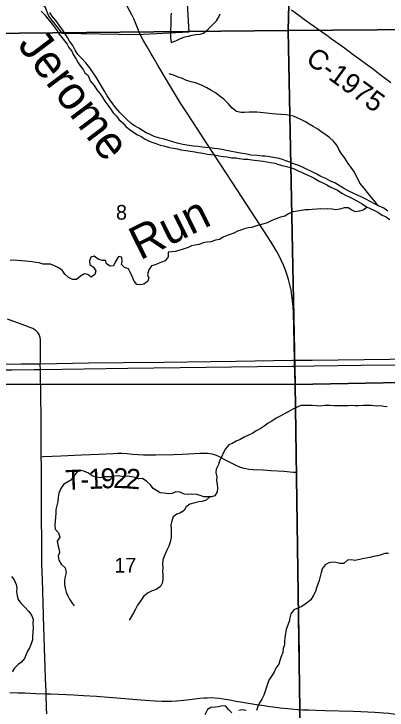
# Model space of a CAD drawing. Extents: x 1874609 to 2204689, y 815661 to 1281160.
# Drawn here: x 2051567 to 2057185, y 1009444 to 1019914 of the extents above; entities that cross this region are included whole.
import ezdxf

# ---------------------------------------------------------------- set-up
doc = ezdxf.new("R2010")
doc.units = 0
for name, color, linetype in [('GM_X_Corporation', 7, 'Continuous'), ('GM_X_County_Road', 7, 'Continuous'), ('GM_X_County_Road_Text', 7, 'Continuous'), ('GM_X_Major_River', 7, 'Continuous'), ('GM_X_Major_River_Text', 7, 'Continuous'), ('GM_X_Minor_River', 7, 'Continuous'), ('GM_X_Minor_River_Text', 7, 'Continuous'), ('GM_X_Section', 7, 'Continuous'), ('GM_X_Section_Text', 7, 'Continuous'), ('GM_X_State_Route', 7, 'Continuous'), ('GM_X_Township_Road', 7, 'Continuous'), ('GM_X_Township_Road_Text', 7, 'Continuous'), ('GM_X_US_Route', 7, 'Continuous')]:
    doc.layers.add(name, color=color, linetype=linetype)

msp = doc.modelspace()

# ---------------------------------------------------------------- linework, layer by layer
at = {"layer": 'GM_X_Corporation'}
msp.add_lwpolyline([(2054013, 1022812), (2054200, 1019641), (2053423, 1019602), (2052299, 1019621), (2052093, 1019883), (2052038, 1020023), (2051893, 1020111), (2051824, 1020402), (2051307, 1020484), (2051005, 1021216), (2050596, 1021489), (2050600, 1022769), (2052418, 1022998), (2052407, 1023230), (2053151, 1023319), (2053175, 1022801)], close=True, dxfattribs=at)
at = {"layer": 'GM_X_County_Road'}
for points in [[(2055744, 1019976), (2055876, 1019880), (2055942, 1019831), (2056196, 1019650), (2056276, 1019594), (2056342, 1019546), (2056409, 1019498), (2056542, 1019402), (2056675, 1019306), (2056781, 1019229), (2056873, 1019161), (2056979, 1019083), (2057083, 1019004), (2057240, 1018885)], [(2051503, 1009708), (2051633, 1009703), (2051731, 1009701), (2051895, 1009695), (2052050, 1009689)], [(2052050, 1009689), (2052124, 1009686), (2052353, 1009678), (2052468, 1009672), (2052533, 1009669), (2052615, 1009664), (2052811, 1009651), (2052925, 1009642), (2053056, 1009632), (2053416, 1009603), (2053546, 1009594), (2053694, 1009585), (2053792, 1009580), (2053874, 1009578), (2053940, 1009579), (2054022, 1009583), (2054071, 1009587), (2054169, 1009598), (2054250, 1009608), (2054364, 1009622), (2054429, 1009628), (2054478, 1009630), (2054543, 1009631), (2054591, 1009629), (2054656, 1009623), (2054720, 1009614), (2054817, 1009596), (2054913, 1009579), (2055010, 1009563), (2055221, 1009529), (2055334, 1009511), (2055383, 1009504), (2055464, 1009491), (2055577, 1009477), (2055632, 1009472), (2055692, 1009467), (2055740, 1009463), (2055837, 1009453), (2055875, 1009451)], [(2055875, 1009451), (2055919, 1009448), (2056001, 1009447), (2056116, 1009445), (2056247, 1009440), (2056673, 1009426), (2056788, 1009422), (2057001, 1009413), (2057132, 1009405), (2057213, 1009398), (2057278, 1009390), (2057359, 1009375), (2057567, 1009332), (2057727, 1009296), (2057823, 1009274), (2057903, 1009256), (2057999, 1009236), (2058144, 1009208), (2058385, 1009159), (2058546, 1009126), (2058641, 1009104), (2058714, 1009084)]]:
    msp.add_lwpolyline(points, dxfattribs=at)
at = {"layer": 'GM_X_Major_River'}
for points in [[(2051976, 1019956), (2052031, 1019900), (2052073, 1019847), (2052131, 1019775), (2052171, 1019720), (2052218, 1019662), (2052250, 1019610), (2052288, 1019560), (2052330, 1019509), (2052371, 1019457), (2052395, 1019407), (2052437, 1019352), (2052457, 1019302), (2052502, 1019234), (2052534, 1019181), (2052568, 1019127), (2052608, 1019077), (2052633, 1019027), (2052685, 1018986), (2052717, 1018906), (2052776, 1018839), (2052816, 1018773), (2052864, 1018713), (2052904, 1018652), (2052935, 1018600), (2052981, 1018540), (2053021, 1018485), (2053063, 1018425), (2053110, 1018375), (2053146, 1018324), (2053206, 1018276), (2053250, 1018220), (2053303, 1018179), (2053365, 1018135), (2053419, 1018102), (2053481, 1018072), (2053543, 1018032), (2053605, 1018001), (2053659, 1017981), (2053717, 1017960), (2053769, 1017938), (2053823, 1017932), (2053911, 1017903), (2053965, 1017895), (2054029, 1017883), (2054081, 1017872), (2054153, 1017858), (2054223, 1017851), (2054291, 1017841)], [(2056752, 1017184), (2056686, 1017214), (2056611, 1017248), (2056531, 1017294), (2056481, 1017324), (2056397, 1017372), (2056331, 1017399), (2056262, 1017437), (2056190, 1017471), (2056126, 1017503), (2056046, 1017545), (2055961, 1017585), (2055911, 1017610), (2055843, 1017638), (2055791, 1017656), (2055721, 1017684), (2055661, 1017706), (2055609, 1017724), (2055558, 1017738), (2055500, 1017749), (2055414, 1017765), (2055352, 1017773), (2055302, 1017775), (2055230, 1017783), (2055136, 1017792), (2055074, 1017804), (2055007, 1017816), (2054947, 1017826), (2054897, 1017836), (2054843, 1017846), (2054769, 1017859), (2054699, 1017875), (2054637, 1017883), (2054581, 1017891), (2054522, 1017899), (2054454, 1017907), (2054400, 1017912), (2054334, 1017918), (2054272, 1017926), (2054172, 1017938), (2054108, 1017948), (2054027, 1017969), (2053959, 1017991), (2053895, 1018011), (2053827, 1018029), (2053759, 1018045), (2053677, 1018072), (2053619, 1018100), (2053558, 1018128), (2053504, 1018162), (2053450, 1018194), (2053392, 1018228), (2053330, 1018268), (2053261, 1018330), (2053211, 1018380), (2053163, 1018433), (2053095, 1018507), (2053056, 1018561), (2053016, 1018615), (2052972, 1018683), (2052930, 1018755), (2052869, 1018855), (2052833, 1018911), (2052797, 1018977), (2052761, 1019029), (2052708, 1019103), (2052648, 1019179), (2052582, 1019251), (2052529, 1019303), (2052489, 1019371), (2052455, 1019441), (2052405, 1019507), (2052374, 1019561), (2052340, 1019613), (2052286, 1019691), (2052248, 1019745), (2052198, 1019813), (2052139, 1019885), (2052107, 1019937)], [(2054291, 1017841), (2054343, 1017831), (2054409, 1017818), (2054479, 1017806), (2054535, 1017800), (2054593, 1017797), (2054651, 1017779), (2054717, 1017772), (2054775, 1017764), (2054843, 1017750), (2054911, 1017749), (2054965, 1017741), (2055029, 1017729), (2055087, 1017728), (2055149, 1017722), (2055229, 1017709), (2055317, 1017701), (2055375, 1017690), (2055431, 1017680), (2055497, 1017672), (2055551, 1017649), (2055605, 1017633), (2055669, 1017619), (2055729, 1017604), (2055785, 1017584), (2055847, 1017556), (2055905, 1017531), (2055959, 1017503), (2056027, 1017476), (2056086, 1017444), (2056160, 1017399), (2056220, 1017373), (2056276, 1017343), (2056328, 1017316), (2056382, 1017290), (2056438, 1017266), (2056502, 1017217), (2056560, 1017187), (2056612, 1017164), (2056673, 1017132), (2056739, 1017096), (2056809, 1017057), (2056875, 1017011), (2056987, 1016962), (2057047, 1016934), (2057111, 1016887), (2057169, 1016865), (2057228, 1016822)], [(2057197, 1016949), (2057135, 1016991), (2057067, 1017023), (2056997, 1017059), (2056938, 1017089), (2056866, 1017127), (2056814, 1017153), (2056752, 1017184)]]:
    msp.add_lwpolyline(points, dxfattribs=at)
at = {"layer": 'GM_X_Minor_River'}
for points in [[(2053932, 1019928), (2053930, 1019872), (2053928, 1019816), (2053928, 1019742), (2053924, 1019678), (2053923, 1019620), (2053925, 1019554), (2053933, 1019483), (2054003, 1019508), (2054073, 1019546), (2054141, 1019570), (2054195, 1019582), (2054251, 1019595), (2054309, 1019605), (2054369, 1019611), (2054423, 1019623), (2054493, 1019687), (2054557, 1019748), (2054615, 1019808), (2054645, 1019860), (2054673, 1019916)], [(2057052, 1017031), (2057045, 1017033), (2057012, 1017085), (2056946, 1017159), (2056888, 1017229), (2056834, 1017297), (2056777, 1017371), (2056725, 1017473), (2056683, 1017551), (2056644, 1017607), (2056598, 1017665), (2056548, 1017743), (2056494, 1017819), (2056461, 1017877), (2056427, 1017941), (2056373, 1018005), (2056323, 1018052), (2056264, 1018098), (2056208, 1018132), (2056144, 1018180), (2056072, 1018220), (2056014, 1018256), (2055955, 1018290), (2055899, 1018322), (2055833, 1018351), (2055775, 1018375), (2055721, 1018389), (2055665, 1018397), (2055589, 1018401), (2055520, 1018409), (2055456, 1018414), (2055370, 1018422), (2055276, 1018434), (2055224, 1018438), (2055168, 1018436), (2055108, 1018435), (2055040, 1018431), (2054988, 1018431), (2054919, 1018445), (2054853, 1018499), (2054791, 1018565), (2054725, 1018632), (2054672, 1018674), (2054602, 1018728), (2054530, 1018768), (2054472, 1018804), (2054390, 1018842), (2054301, 1018876), (2054235, 1018893), (2054167, 1018915), (2054103, 1018941), (2054041, 1018965), (2053984, 1018987), (2053906, 1019015)], [(2056884, 1017007), (2056825, 1016963), (2056769, 1016947), (2056708, 1016938), (2056656, 1016962), (2056601, 1016996), (2056541, 1016999), (2056474, 1016977), (2056412, 1016969), (2056356, 1016978), (2056288, 1016982), (2056232, 1016978), (2056180, 1016983), (2056128, 1016979), (2056056, 1016973), (2056006, 1016970), (2055952, 1016970), (2055890, 1016958), (2055830, 1016949), (2055767, 1016937), (2055711, 1016911), (2055645, 1016875), (2055581, 1016856), (2055513, 1016834), (2055450, 1016806), (2055382, 1016773), (2055316, 1016751), (2055252, 1016739), (2055202, 1016720), (2055144, 1016700), (2055093, 1016696), (2055033, 1016683), (2054983, 1016661), (2054933, 1016649), (2054879, 1016615), (2054825, 1016598), (2054775, 1016584), (2054718, 1016556), (2054660, 1016522), (2054600, 1016513), (2054534, 1016487), (2054470, 1016480), (2054414, 1016470), (2054355, 1016444), (2054295, 1016436), (2054239, 1016425), (2054189, 1016403), (2054117, 1016375), (2054049, 1016356), (2053998, 1016340), (2053942, 1016334), (2053890, 1016329), (2053890, 1016260), (2053842, 1016201), (2053791, 1016183), (2053741, 1016163), (2053691, 1016141), (2053639, 1016124), (2053599, 1016064), (2053576, 1015996), (2053598, 1015942), (2053580, 1015888), (2053523, 1015848), (2053469, 1015838), (2053415, 1015844), (2053375, 1015895), (2053346, 1015963), (2053324, 1016021), (2053294, 1016082), (2053230, 1016098), (2053187, 1016148), (2053199, 1016198), (2053191, 1016256), (2053139, 1016267), (2053089, 1016181), (2053064, 1016127), (2053014, 1016123), (2052962, 1016156), (2052947, 1016206), (2052895, 1016206), (2052837, 1016224), (2052773, 1016273), (2052723, 1016257), (2052706, 1016199), (2052708, 1016145), (2052764, 1016107), (2052802, 1016052), (2052783, 1015996), (2052731, 1015957), (2052679, 1015997), (2052627, 1016005), (2052567, 1015969), (2052509, 1015922), (2052449, 1015922), (2052391, 1015952), (2052335, 1016001), (2052293, 1016061), (2052237, 1016096), (2052179, 1016128), (2052118, 1016152), (2052061, 1016153)], [(2052061, 1016153), (2052007, 1016151), (2051949, 1016169), (2051897, 1016176), (2051843, 1016186), (2051793, 1016192), (2051743, 1016197), (2051679, 1016201), (2051623, 1016207), (2051567, 1016212), (2051511, 1016204)], [(2057185, 1014007), (2057135, 1014010), (2057083, 1014018), (2057023, 1014016), (2056951, 1014023), (2056883, 1014023), (2056827, 1014024), (2056757, 1014020), (2056705, 1014022), (2056651, 1014023), (2056599, 1014021), (2056389, 1014022), (2056327, 1014024), (2056247, 1014023), (2056182, 1014017), (2056122, 1014020), (2056062, 1014024), (2056010, 1014026), (2055946, 1014025), (2055886, 1014027), (2055830, 1013999), (2055776, 1013973), (2055705, 1013936), (2055655, 1013910), (2055583, 1013872), (2055513, 1013833), (2055450, 1013791), (2055396, 1013759), (2055336, 1013714), (2055274, 1013676), (2055215, 1013644), (2055163, 1013610), (2055099, 1013581), (2055035, 1013547), (2054974, 1013513), (2054914, 1013488), (2054852, 1013452), (2054800, 1013432), (2054750, 1013374), (2054721, 1013320), (2054697, 1013256), (2054662, 1013194), (2054648, 1013140), (2054610, 1013069), (2054605, 1013018), (2054621, 1012952)], [(2054621, 1012952), (2054619, 1012898), (2054627, 1012844), (2054630, 1012784), (2054626, 1012728), (2054592, 1012668), (2054541, 1012650), (2054479, 1012650), (2054427, 1012653), (2054371, 1012671), (2054319, 1012685), (2054241, 1012690), (2054189, 1012688), (2054133, 1012691), (2054065, 1012719), (2054007, 1012725), (2053949, 1012702), (2053891, 1012696), (2053831, 1012704), (2053771, 1012713), (2053715, 1012749), (2053663, 1012779), (2053623, 1012830), (2053568, 1012882), (2053502, 1012925), (2053446, 1012923), (2053390, 1012941), (2053338, 1012954), (2053276, 1012960), (2053216, 1012954), (2053138, 1012965), (2053088, 1012963), (2053021, 1012953), (2052971, 1012954), (2052913, 1012952), (2052859, 1012938), (2052803, 1012949), (2052743, 1012965), (2052689, 1013005), (2052621, 1013036), (2052566, 1013048), (2052513, 1013022), (2052467, 1012963), (2052425, 1012903), (2052364, 1012867), (2052312, 1012839), (2052274, 1012777), (2052243, 1012707), (2052233, 1012647), (2052227, 1012581), (2052212, 1012523), (2052198, 1012463), (2052200, 1012409), (2052195, 1012341), (2052189, 1012285), (2052183, 1012223), (2052186, 1012167), (2052238, 1012108), (2052260, 1012046), (2052220, 1011986), (2052229, 1011930), (2052241, 1011874), (2052253, 1011814), (2052234, 1011760), (2052242, 1011698), (2052280, 1011641), (2052337, 1011581), (2052351, 1011513), (2052337, 1011453), (2052328, 1011393), (2052326, 1011332), (2052340, 1011276), (2052354, 1011218), (2052377, 1011162), (2052405, 1011112), (2052443, 1011051), (2052473, 1011011)], [(2054515, 1012650), (2054459, 1012599), (2054403, 1012579), (2054353, 1012577), (2054291, 1012559), (2054217, 1012542), (2054160, 1012502), (2054128, 1012446), (2054074, 1012412), (2054020, 1012389), (2053963, 1012349), (2053943, 1012289), (2053931, 1012225), (2053932, 1012169), (2053934, 1012109), (2053936, 1012038), (2053921, 1011968), (2053899, 1011910), (2053871, 1011849), (2053840, 1011781), (2053808, 1011705), (2053803, 1011639), (2053809, 1011582), (2053803, 1011532), (2053808, 1011478), (2053808, 1011418), (2053804, 1011362), (2053776, 1011304), (2053707, 1011258), (2053649, 1011235), (2053579, 1011203), (2053520, 1011151), (2053470, 1011077), (2053428, 1011024), (2053397, 1010964), (2053367, 1010906), (2053333, 1010844), (2053300, 1010794)], [(2057208, 1011801), (2057150, 1011798), (2057094, 1011778), (2057041, 1011766), (2056979, 1011755), (2056925, 1011741), (2056869, 1011731), (2056815, 1011717), (2056751, 1011704), (2056701, 1011696), (2056647, 1011702), (2056589, 1011697), (2056532, 1011647), (2056474, 1011647), (2056414, 1011664), (2056360, 1011668), (2056310, 1011660), (2056254, 1011628), (2056208, 1011569)], [(2056208, 1011569), (2056195, 1011515), (2056179, 1011451), (2056163, 1011393), (2056144, 1011337), (2056122, 1011283), (2056106, 1011225), (2056073, 1011161), (2056037, 1011103), (2055948, 1011031), (2055894, 1010999), (2055840, 1010976), (2055782, 1010952), (2055737, 1010892), (2055721, 1010830), (2055711, 1010778), (2055688, 1010712), (2055668, 1010658), (2055654, 1010594), (2055645, 1010532), (2055641, 1010478), (2055639, 1010424), (2055621, 1010370), (2055616, 1010312), (2055590, 1010252), (2055570, 1010192), (2055553, 1010136), (2055511, 1010072), (2055483, 1010016), (2055446, 1009952), (2055404, 1009894), (2055383, 1009836), (2055365, 1009772), (2055327, 1009668), (2055300, 1009606), (2055264, 1009552), (2055240, 1009500), (2055219, 1009436)], [(2051528, 1011453), (2051570, 1011401), (2051601, 1011333), (2051611, 1011276), (2051607, 1011226), (2051615, 1011164), (2051630, 1011106), (2051670, 1011050), (2051728, 1010995), (2051793, 1010925), (2051833, 1010870), (2051855, 1010812), (2051851, 1010750), (2051856, 1010680), (2051850, 1010614), (2051848, 1010550), (2051845, 1010500), (2051827, 1010438), (2051801, 1010382), (2051770, 1010328), (2051748, 1010270), (2051726, 1010218), (2051681, 1010164), (2051631, 1010128), (2051577, 1010074), (2051540, 1010021)], [(2054847, 1009402), (2054799, 1009455), (2054757, 1009505), (2054707, 1009509), (2054649, 1009494), (2054597, 1009486), (2054533, 1009484), (2054480, 1009451), (2054440, 1009371)], [(2055061, 1009439), (2055005, 1009446), (2054955, 1009440)]]:
    msp.add_lwpolyline(points, dxfattribs=at)
at = {"layer": 'GM_X_Section'}
for points in [[(2050630, 1024935), (2055833, 1024963), (2055695, 1019663), (2050630, 1019616), (2050608, 1024935)], [(2055851, 1024965), (2061077, 1025013), (2061066, 1019706), (2055695, 1019663), (2055833, 1024963)], [(2055695, 1019663), (2061066, 1019706), (2061110, 1014439), (2055802, 1014343)], [(2050630, 1019616), (2055695, 1019663), (2055802, 1014343), (2050651, 1014345)], [(2055802, 1014343), (2061110, 1014439), (2060944, 1009166), (2055874, 1009101)], [(2050651, 1014345), (2055802, 1014343), (2055874, 1009101), (2050683, 1008994)]]:
    msp.add_lwpolyline(points, close=True, dxfattribs=at)
at = {"layer": 'GM_X_State_Route'}
for points in [[(2053470, 1019604), (2053457, 1019632), (2053447, 1019656), (2053397, 1019782), (2053370, 1019843), (2053341, 1019902), (2053270, 1020031), (2053231, 1020103), (2053210, 1020148), (2053193, 1020193), (2053177, 1020240), (2053156, 1020319), (2053119, 1020478), (2053086, 1020622), (2053053, 1020766), (2053037, 1020847), (2053034, 1020862), (2053022, 1020910), (2053009, 1020949)], [(2053633, 1019314), (2053573, 1019418), (2053508, 1019532), (2053479, 1019587), (2053470, 1019604)], [(2053740, 1019132), (2053664, 1019262), (2053633, 1019314)], [(2055793, 1014619), (2055792, 1014663), (2055791, 1014705), (2055781, 1015203), (2055776, 1015417), (2055771, 1015515), (2055763, 1015597), (2055753, 1015679), (2055739, 1015760), (2055722, 1015840), (2055702, 1015920), (2055683, 1015983), (2055656, 1016060), (2055626, 1016137), (2055592, 1016212), (2055556, 1016286), (2055516, 1016358), (2055466, 1016443), (2055387, 1016568), (2055145, 1016939), (2054776, 1017501), (2054461, 1017982), (2054380, 1018105), (2054174, 1018421), (2054077, 1018573), (2053999, 1018698), (2053865, 1018924), (2053755, 1019107), (2053740, 1019132)], [(2055799, 1014329), (2055794, 1014548), (2055793, 1014619)], [(2055876, 1009415), (2055875, 1009451), (2055873, 1009513), (2055872, 1009627), (2055870, 1009758), (2055868, 1009955), (2055865, 1010267), (2055859, 1010579), (2055854, 1010857), (2055852, 1011021), (2055849, 1011202), (2055846, 1011431), (2055843, 1011694), (2055838, 1012088), (2055833, 1012383), (2055830, 1012547), (2055828, 1012694), (2055825, 1012924), (2055823, 1013022), (2055815, 1013482), (2055809, 1013859), (2055804, 1014122), (2055799, 1014329)]]:
    msp.add_lwpolyline(points, dxfattribs=at)
at = {"layer": 'GM_X_Township_Road'}
for points in [[(2051965, 1014654), (2051965, 1014833), (2051966, 1014981), (2051965, 1015014), (2051960, 1015046), (2051957, 1015063), (2051952, 1015078), (2051946, 1015093), (2051938, 1015108), (2051929, 1015121), (2051918, 1015134), (2051907, 1015145), (2051894, 1015155), (2051881, 1015165), (2051852, 1015181), (2051822, 1015194), (2051730, 1015229), (2051468, 1015325)], [(2051966, 1014568), (2051964, 1014636), (2051965, 1014654)], [(2051978, 1013255), (2051978, 1013291), (2051978, 1013456), (2051977, 1013652), (2051975, 1013964), (2051973, 1014046), (2051971, 1014193), (2051970, 1014292), (2051968, 1014423), (2051966, 1014568)], [(2051978, 1013255), (2052012, 1013257), (2052274, 1013266), (2052585, 1013281), (2052847, 1013294), (2053059, 1013305), (2053125, 1013307), (2053190, 1013306), (2053272, 1013302), (2053354, 1013294), (2053435, 1013287), (2053517, 1013283), (2053599, 1013283), (2053697, 1013284), (2053976, 1013290), (2054107, 1013293), (2054369, 1013306), (2054434, 1013307), (2054483, 1013306), (2054516, 1013303), (2054548, 1013296), (2054580, 1013288), (2054583, 1013287)], [(2052050, 1009689), (2052050, 1009718), (2052043, 1009914), (2052038, 1010094), (2052028, 1010372), (2052023, 1010552), (2052019, 1010683), (2052013, 1010864), (2052007, 1011061), (2051995, 1011405), (2051989, 1011635), (2051986, 1011831), (2051985, 1012028), (2051984, 1012291), (2051982, 1012455), (2051981, 1012652), (2051981, 1012914), (2051980, 1013127), (2051978, 1013255)], [(2054583, 1013287), (2054610, 1013277), (2054655, 1013257), (2054729, 1013220), (2054816, 1013174), (2054918, 1013122), (2054962, 1013102), (2054993, 1013090), (2055025, 1013082), (2055057, 1013076), (2055105, 1013069), (2055171, 1013064), (2055318, 1013056), (2055433, 1013048), (2055629, 1013035), (2055776, 1013024), (2055792, 1013023), (2055823, 1013022)], [(2052062, 1009390), (2052058, 1009472), (2052050, 1009689)]]:
    msp.add_lwpolyline(points, dxfattribs=at)
at = {"layer": 'GM_X_US_Route'}
for points in [[(2051396, 1014646), (2051675, 1014650), (2051965, 1014654), (2052692, 1014665), (2053217, 1014671), (2053824, 1014679), (2054530, 1014688), (2054907, 1014693), (2055760, 1014705), (2055791, 1014705), (2056056, 1014708), (2058008, 1014733)], [(2046821, 1014500), (2048164, 1014518), (2049001, 1014529), (2049302, 1014533), (2049411, 1014535), (2049755, 1014538), (2050051, 1014543), (2050362, 1014546), (2051231, 1014559), (2051543, 1014563), (2051871, 1014567), (2051966, 1014568), (2053282, 1014585), (2054463, 1014601), (2054841, 1014606), (2055235, 1014611), (2055759, 1014618), (2055793, 1014619)], [(2055793, 1014619), (2056088, 1014621), (2056793, 1014631), (2057335, 1014639)]]:
    msp.add_lwpolyline(points, dxfattribs=at)

# ---------------------------------------------------------------- texts
at = {"layer": 'GM_X_County_Road_Text'}
msp.add_text('C-1975', height=300, rotation=323.9385, dxfattribs=at).set_placement((2055943, 1019193))
at = {"layer": 'GM_X_Major_River_Text'}
msp.add_text('Jerome', height=500.1, rotation=306.9928, dxfattribs=at).set_placement((2051609, 1019446))
at = {"layer": 'GM_X_Minor_River_Text'}
msp.add_text('Run', height=500.2, rotation=26.4164, dxfattribs=at).set_placement((2053466, 1016204))
at = {"layer": 'GM_X_Section_Text'}
for s, p in [('8', (2053104, 1016820)), ('17', (2053080, 1011512))]:
    msp.add_text(s, height=221, rotation=0, dxfattribs=at).set_placement(p)
at = {"layer": 'GM_X_Township_Road_Text'}
for s, rotation, p in [('T', 2.5165, (2052348, 1012753)), ('1', 2.5038, (2052695, 1012768)), ('9', 2.4726, (2052880, 1012776)), ('2', 359.0008, (2053060, 1012784)), ('2', 355.5514, (2053240, 1012781)), ('-', 2.5143, (2052572, 1012763))]:
    msp.add_text(s, height=300, rotation=rotation, dxfattribs=at).set_placement(p)

doc.saveas('drawing.dxf')
